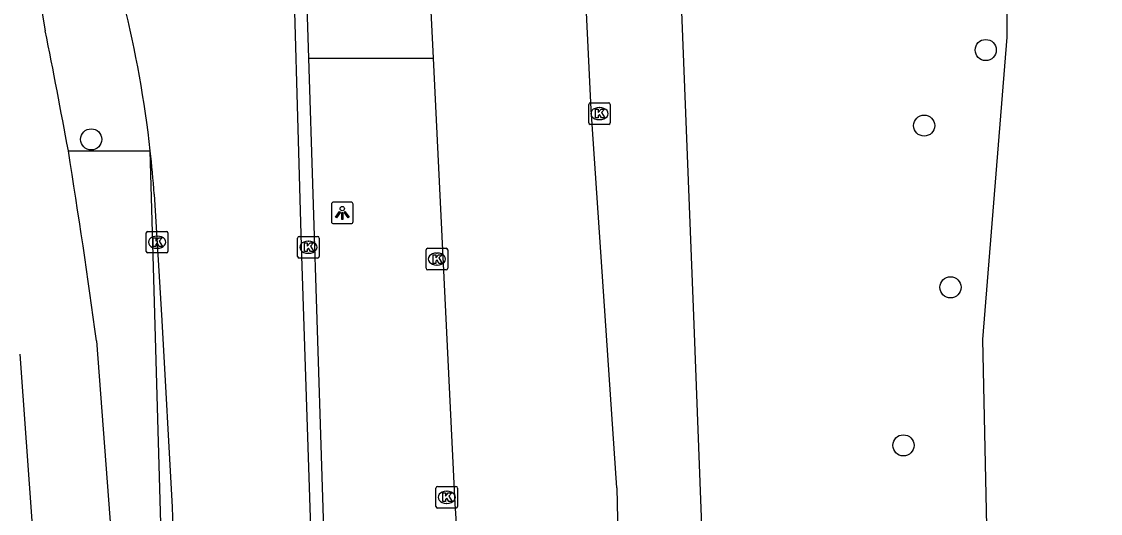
# Model space of a CAD drawing. Extents: x 160732 to 162105, y 387428 to 388479.
# Drawn here: x 161945.74 to 161995.63, y 388363.02 to 388385.79 of the extents above; entities that cross this region are included whole.
import ezdxf

# ---------------------------------------------------------------- set-up
doc = ezdxf.new("R2010")
doc.units = 0
for name, color, linetype in [('IMGEO_Berm_groen', 7, 'Continuous'), ('IMGEO_Boom', 7, 'Continuous'), ('IMGEO_Fietspad_gesloten', 7, 'Continuous'), ('IMGEO_Kolk', 7, 'Continuous'), ('IMGEO_Lichtpunt', 7, 'Continuous'), ('IMGEO_Loofbos', 7, 'Continuous'), ('IMGEO_Rijbaan_lokaal_open', 7, 'Continuous'), ('IMGEO_Rijbaan_regionaal_gesloten', 7, 'Continuous')]:
    doc.layers.add(name, color=color, linetype=linetype)

msp = doc.modelspace()

# ---------------------------------------------------------------- linework, layer by layer
at = {"layer": 'IMGEO_Berm_groen'}
for points in [[(161982.962, 388321.191), (161980.654, 388328.934), (161979.161, 388334.999), (161978.466, 388341.504), (161977.58, 388352.309), (161976.834, 388372.162), (161975.772, 388399.171)], [(161959.012, 388384.096), (161963.322, 388384.096), (161964.774, 388384.096)], [(161947.904, 388379.813), (161951.694, 388379.813)]]:
    msp.add_lwpolyline(points, dxfattribs=at)
at = {"layer": 'IMGEO_Boom'}
for centre in [(161990.331, 388384.475), (161987.483, 388380.976), (161948.961, 388380.338), (161988.699, 388373.488), (161986.524, 388366.17)]:
    msp.add_circle(centre, 0.489, dxfattribs=at)
at = {"layer": 'IMGEO_Fietspad_gesloten'}
for points in [[(161945.804, 388389.664), (161945.956, 388389.187), (161946.514, 388387.303), (161946.839, 388385.367)], [(161949.208, 388371.005), (161949.889, 388362.019)], [(161948.4, 388332.44), (161945.678, 388370.387)]]:
    msp.add_lwpolyline(points, dxfattribs=at)
for centre, radius, start, end in [((161542.9, 388305.031), 411.85, 10.46154, 11.24829), ((161589.404, 388322.238), 363.094, 7.71877, 9.12385)]:
    msp.add_arc(centre, radius, start, end, dxfattribs=at)
at = {"layer": 'IMGEO_Kolk'}
for p, q in [((161971.967, 388381.104), (161971.967, 388381.956)), ((161972.042, 388382.03), (161972.894, 388382.03)), ((161972.455, 388381.81), (161972.48, 388381.81)), ((161972.968, 388381.956), (161972.968, 388381.104)), ((161972.478, 388381.25), (161972.453, 388381.25)), ((161972.894, 388381.03), (161972.042, 388381.03)), ((161951.509, 388375.152), (161951.509, 388376.004)), ((161951.584, 388376.078), (161952.436, 388376.078)), ((161951.997, 388375.858), (161952.022, 388375.858)), ((161952.51, 388376.004), (161952.51, 388375.152)), ((161958.506, 388374.917), (161958.506, 388375.769)), ((161958.581, 388375.843), (161959.433, 388375.843)), ((161958.994, 388375.623), (161959.019, 388375.623)), ((161959.507, 388375.769), (161959.507, 388374.917)), ((161952.02, 388375.298), (161951.995, 388375.298)), ((161964.449, 388374.371), (161964.449, 388375.223)), ((161964.524, 388375.297), (161965.376, 388375.297)), ((161965.45, 388375.223), (161965.45, 388374.371)), ((161952.436, 388375.078), (161951.584, 388375.078)), ((161959.433, 388374.843), (161958.581, 388374.843)), ((161959.017, 388375.063), (161958.992, 388375.063)), ((161964.937, 388375.077), (161964.962, 388375.077)), ((161965.376, 388374.297), (161964.524, 388374.297)), ((161964.96, 388374.517), (161964.935, 388374.517)), ((161964.903, 388363.34), (161964.903, 388364.192)), ((161964.978, 388364.266), (161965.83, 388364.266)), ((161965.904, 388364.192), (161965.904, 388363.34)), ((161965.391, 388364.046), (161965.416, 388364.046)), ((161965.83, 388363.266), (161964.978, 388363.266)), ((161965.414, 388363.486), (161965.389, 388363.486))]:
    msp.add_line(p, q, dxfattribs=at)
for points in [[(161971.967, 388381.104), (161971.967, 388381.956)], [(161972.042, 388382.03), (161972.894, 388382.03)], [(161972.288, 388381.73), (161972.411, 388381.73), (161972.411, 388381.579), (161972.541, 388381.73), (161972.705, 388381.73), (161972.559, 388381.579), (161972.712, 388381.33), (161972.56, 388381.33), (161972.475, 388381.494), (161972.411, 388381.427), (161972.411, 388381.33), (161972.288, 388381.33), (161972.288, 388381.73)], [(161972.968, 388381.956), (161972.968, 388381.104)], [(161972.894, 388381.03), (161972.042, 388381.03)], [(161951.509, 388375.152), (161951.509, 388376.004)], [(161951.584, 388376.078), (161952.436, 388376.078)], [(161951.83, 388375.778), (161951.953, 388375.778), (161951.953, 388375.627), (161952.083, 388375.778), (161952.247, 388375.778), (161952.101, 388375.627), (161952.254, 388375.378), (161952.102, 388375.378), (161952.017, 388375.542), (161951.953, 388375.475), (161951.953, 388375.378), (161951.83, 388375.378), (161951.83, 388375.778)], [(161952.51, 388376.004), (161952.51, 388375.152)], [(161958.506, 388374.917), (161958.506, 388375.769)], [(161958.581, 388375.843), (161959.433, 388375.843)], [(161959.507, 388375.769), (161959.507, 388374.917)], [(161958.827, 388375.543), (161958.95, 388375.543), (161958.95, 388375.392), (161959.08, 388375.543), (161959.244, 388375.543), (161959.098, 388375.392), (161959.251, 388375.143), (161959.099, 388375.143), (161959.014, 388375.307), (161958.95, 388375.24), (161958.95, 388375.143), (161958.827, 388375.143), (161958.827, 388375.543)], [(161964.449, 388374.371), (161964.449, 388375.223)], [(161964.524, 388375.297), (161965.376, 388375.297)], [(161965.45, 388375.223), (161965.45, 388374.371)], [(161952.436, 388375.078), (161951.584, 388375.078)], [(161959.433, 388374.843), (161958.581, 388374.843)], [(161964.77, 388374.997), (161964.893, 388374.997), (161964.893, 388374.846), (161965.023, 388374.997), (161965.187, 388374.997), (161965.041, 388374.846), (161965.194, 388374.597), (161965.042, 388374.597), (161964.957, 388374.761), (161964.893, 388374.694), (161964.893, 388374.597), (161964.77, 388374.597), (161964.77, 388374.997)], [(161965.376, 388374.297), (161964.524, 388374.297)], [(161964.903, 388363.34), (161964.903, 388364.192)], [(161964.978, 388364.266), (161965.83, 388364.266)], [(161965.904, 388364.192), (161965.904, 388363.34)], [(161965.224, 388363.966), (161965.347, 388363.966), (161965.347, 388363.815), (161965.477, 388363.966), (161965.641, 388363.966), (161965.495, 388363.815), (161965.648, 388363.566), (161965.496, 388363.566), (161965.411, 388363.73), (161965.347, 388363.663), (161965.347, 388363.566), (161965.224, 388363.566), (161965.224, 388363.966)], [(161965.83, 388363.266), (161964.978, 388363.266)]]:
    msp.add_lwpolyline(points, dxfattribs=at)
for centre, start, end in [((161972.044, 388381.954), 91.552, 178.448), ((161972.044, 388381.954), 91.552, 178.448), ((161972.892, 388381.954), 1.552, 88.448), ((161972.892, 388381.954), 1.552, 88.448), ((161972.044, 388381.106), 181.552, 268.448), ((161972.044, 388381.106), 181.552, 268.448), ((161972.892, 388381.106), 271.552, 358.448), ((161972.892, 388381.106), 271.552, 358.448), ((161951.586, 388376.002), 91.552, 178.448), ((161951.586, 388376.002), 91.552, 178.448), ((161952.434, 388376.002), 1.552, 88.448), ((161952.434, 388376.002), 1.552, 88.448), ((161958.583, 388375.767), 91.552, 178.448), ((161958.583, 388375.767), 91.552, 178.448), ((161959.431, 388375.767), 1.552, 88.448), ((161959.431, 388375.767), 1.552, 88.448), ((161951.586, 388375.154), 181.552, 268.448), ((161951.586, 388375.154), 181.552, 268.448), ((161952.434, 388375.154), 271.552, 358.448), ((161952.434, 388375.154), 271.552, 358.448), ((161964.526, 388375.221), 91.552, 178.448), ((161964.526, 388375.221), 91.552, 178.448), ((161965.374, 388375.221), 1.552, 88.448), ((161965.374, 388375.221), 1.552, 88.448), ((161958.583, 388374.919), 181.552, 268.448), ((161958.583, 388374.919), 181.552, 268.448), ((161959.431, 388374.919), 271.552, 358.448), ((161959.431, 388374.919), 271.552, 358.448), ((161964.526, 388374.373), 181.552, 268.448), ((161964.526, 388374.373), 181.552, 268.448), ((161965.374, 388374.373), 271.552, 358.448), ((161965.374, 388374.373), 271.552, 358.448), ((161964.98, 388364.19), 91.552, 178.448), ((161964.98, 388364.19), 91.552, 178.448), ((161965.828, 388364.19), 1.552, 88.448), ((161965.828, 388364.19), 1.552, 88.448), ((161964.98, 388363.342), 181.552, 268.448), ((161964.98, 388363.342), 181.552, 268.448), ((161965.828, 388363.342), 271.552, 358.448), ((161965.828, 388363.342), 271.552, 358.448)]:
    msp.add_arc(centre, 0.0765, start, end, dxfattribs=at)
for centre, major_axis, ratio, start_param, end_param in [((161972.454, 388381.53), (-0.387, 0.002), 0.722429, 4.712389, 7.853982), ((161972.479, 388381.53), (-0.39, 0.002), 0.717154, 1.570796, 4.712389), ((161951.996, 388375.578), (-0.387, 0.002), 0.722429, 4.712389, 7.853982), ((161952.021, 388375.578), (-0.39, 0.002), 0.717154, 1.570796, 4.712389), ((161958.993, 388375.343), (-0.387, 0.002), 0.722429, 4.712389, 7.853982), ((161959.018, 388375.343), (-0.39, 0.002), 0.717154, 1.570796, 4.712389), ((161964.936, 388374.797), (-0.387, 0.002), 0.722429, 4.712389, 7.853982), ((161964.961, 388374.797), (-0.39, 0.002), 0.717154, 1.570796, 4.712389), ((161965.39, 388363.766), (-0.387, 0.002), 0.722429, 4.712389, 7.853982), ((161965.415, 388363.766), (-0.39, 0.002), 0.717154, 1.570796, 4.712389)]:
    msp.add_ellipse(centre, major_axis=major_axis, ratio=ratio, start_param=start_param, end_param=end_param, dxfattribs=at)
at = {"layer": 'IMGEO_Lichtpunt'}
for p, q in [((161960.073, 388377.337), (161960.073, 388376.53)), ((161960.073, 388377.337), (161960.073, 388376.53)), ((161960.975, 388377.432), (161960.167, 388377.432)), ((161960.975, 388377.432), (161960.167, 388377.432)), ((161961.069, 388376.53), (161961.069, 388377.337)), ((161961.069, 388376.53), (161961.069, 388377.337)), ((161960.167, 388376.436), (161960.975, 388376.436)), ((161960.167, 388376.436), (161960.975, 388376.436))]:
    msp.add_line(p, q, dxfattribs=at)
for points in [[(161960.447, 388377.001), (161960.486, 388376.973), (161960.298, 388376.711), (161960.26, 388376.738), (161960.447, 388377.001)], [(161960.549, 388376.953), (161960.596, 388376.953), (161960.596, 388376.631), (161960.549, 388376.631), (161960.549, 388376.953)], [(161960.659, 388376.973), (161960.697, 388377), (161960.884, 388376.738), (161960.845, 388376.71), (161960.659, 388376.973)]]:
    msp.add_lwpolyline(points, dxfattribs=at)
msp.add_circle((161960.572, 388377.135), 0.0994, dxfattribs=at)
for centre, start, end in [((161960.167, 388377.337), 90, 180), ((161960.167, 388377.337), 90, 180), ((161960.975, 388377.337), 0, 90), ((161960.975, 388377.337), 0, 90), ((161960.167, 388376.53), 180, 270), ((161960.167, 388376.53), 180, 270), ((161960.975, 388376.53), 270, 0), ((161960.975, 388376.53), 270, 360)]:
    msp.add_arc(centre, 0.0946, start, end, dxfattribs=at)
at = {"layer": 'IMGEO_Loofbos'}
msp.add_lwpolyline([(161991.279, 388389.406), (161991.31, 388385.068), (161990.183, 388371.069), (161990.589, 388351.636), (161991.239, 388342.931), (161992.125, 388335.555), (161993.382, 388328.41), (161995.634, 388318.477)], dxfattribs=at)
at = {"layer": 'IMGEO_Rijbaan_lokaal_open'}
for points in [[(161958.204, 388392.221), (161958.754, 388392.247), (161959.012, 388384.096)], [(161959.012, 388384.096), (161959.808, 388358.905)], [(161952.196, 388362.019), (161951.694, 388379.813)]]:
    msp.add_lwpolyline(points, dxfattribs=at)
at = {"layer": 'IMGEO_Rijbaan_regionaal_gesloten'}
for points in [[(161973.275, 388364.205), (161972.086, 388381.722), (161971.469, 388394.565), (161971.645, 388397.927)], [(161964.243, 388394.995), (161964.774, 388384.096)], [(161960.145, 388331.136), (161958.685, 388375.407), (161958.204, 388392.221)], [(161964.774, 388384.096), (161965.78, 388363.458), (161965.804, 388363.019)], [(161951.88, 388377.803), (161952.221, 388371.953), (161952.711, 388363.303), (161952.863, 388358.681)]]:
    msp.add_lwpolyline(points, dxfattribs=at)
for centre, radius, start, end in [((161899.028, 388373.914), 52.996, 6.391, 13.9335), ((161895.774, 388373.625), 56.261, 4.259, 6.3149), ((162237.612, 388369.534), 264.391, 181.15502, 186.2086), ((162264.145, 388379.928), 298.82, 183.24384, 183.96929)]:
    msp.add_arc(centre, radius, start, end, dxfattribs=at)

doc.saveas('drawing.dxf')
